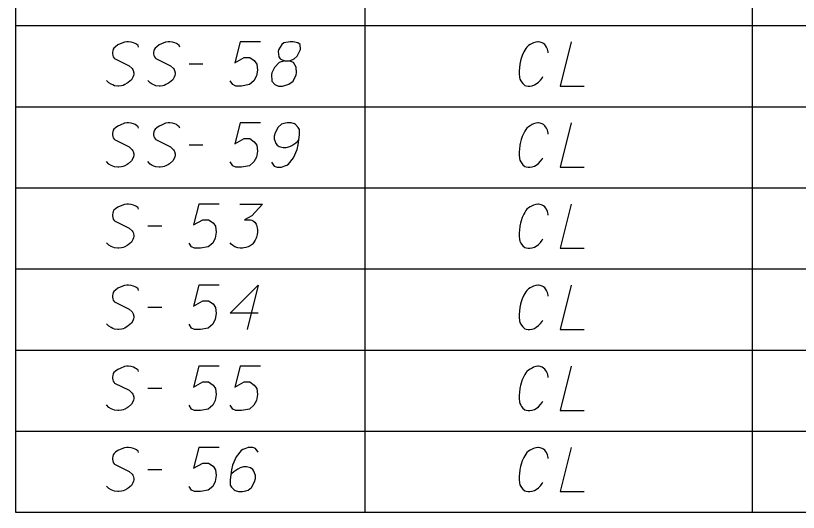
# Model space of a CAD drawing. Extents: x 2074207 to 2076812, y 516372 to 523312.
# Drawn here: x 2076260.6 to 2076345.6, y 517572.2 to 517626.1 of the extents above; entities that cross this region are included whole.
import ezdxf

# ---------------------------------------------------------------- set-up
doc = ezdxf.new("R2010")
doc.units = 0
for name, color, linetype in [('Prop DirtTable_ Soil Test Results - Outline (Major)', 7, 'Continuous'), ('Prop DirtTable_ Soil Test Results - Outline (Minor)', 7, 'Continuous'), ('Prop DirtTable_ Soil Test Results - Tx (Sample Data)', 7, 'Continuous')]:
    doc.layers.add(name, color=color, linetype=linetype)

msp = doc.modelspace()

# ---------------------------------------------------------------- linework, layer by layer
at = {"layer": 'Prop DirtTable_ Soil Test Results - Outline (Major)'}
for p, q in [((2076260.609, 517633.83), (2076260.609, 517625.03)), ((2076260.609, 517625.03), (2076260.609, 517616.23)), ((2076260.609, 517616.23), (2076260.609, 517607.43)), ((2076260.609, 517607.43), (2076260.609, 517598.63)), ((2076260.609, 517598.63), (2076260.609, 517589.83)), ((2076260.609, 517589.83), (2076260.609, 517581.03)), ((2076260.609, 517581.03), (2076260.609, 517572.23))]:
    msp.add_line(p, q, dxfattribs=at)
at = {"layer": 'Prop DirtTable_ Soil Test Results - Outline (Minor)'}
for p, q in [((2076298.546, 517633.83), (2076298.546, 517625.03)), ((2076340.594, 517633.83), (2076340.594, 517625.03)), ((2076260.609, 517625.03), (2076811.903, 517625.03)), ((2076260.609, 517625.03), (2076811.903, 517625.03)), ((2076298.546, 517625.03), (2076298.546, 517616.23)), ((2076340.594, 517625.03), (2076340.594, 517616.23)), ((2076260.609, 517616.23), (2076811.903, 517616.23)), ((2076260.609, 517616.23), (2076811.903, 517616.23)), ((2076298.546, 517616.23), (2076298.546, 517607.43)), ((2076340.594, 517616.23), (2076340.594, 517607.43)), ((2076260.609, 517607.43), (2076811.903, 517607.43)), ((2076260.609, 517607.43), (2076811.903, 517607.43)), ((2076298.546, 517607.43), (2076298.546, 517598.63)), ((2076340.594, 517607.43), (2076340.594, 517598.63)), ((2076260.609, 517598.63), (2076811.903, 517598.63)), ((2076260.609, 517598.63), (2076811.903, 517598.63)), ((2076298.546, 517598.63), (2076298.546, 517589.83)), ((2076340.594, 517598.63), (2076340.594, 517589.83)), ((2076260.609, 517589.83), (2076811.903, 517589.83)), ((2076260.609, 517589.83), (2076811.903, 517589.83)), ((2076298.546, 517589.83), (2076298.546, 517581.03)), ((2076340.594, 517589.83), (2076340.594, 517581.03)), ((2076260.609, 517581.03), (2076811.903, 517581.03)), ((2076260.609, 517581.03), (2076811.903, 517581.03)), ((2076298.546, 517581.03), (2076298.546, 517572.23)), ((2076340.594, 517581.03), (2076340.594, 517572.23)), ((2076260.609, 517572.23), (2076811.903, 517572.23))]:
    msp.add_line(p, q, dxfattribs=at)
at = {"layer": 'Prop DirtTable_ Soil Test Results - Tx (Sample Data)'}
for points in [[(2076273.968, 517622.707), (2076273.897, 517622.858), (2076273.721, 517623.009), (2076273.58, 517623.085), (2076273.403, 517623.16), (2076273.157, 517623.236), (2076272.874, 517623.274), (2076272.698, 517623.274), (2076272.416, 517623.236), (2076271.957, 517623.047), (2076271.71, 517622.933), (2076271.463, 517622.745), (2076271.287, 517622.593), (2076271.216, 517622.48), (2076271.146, 517622.291), (2076271.111, 517622.14), (2076271.111, 517621.989), (2076271.146, 517621.8), (2076271.216, 517621.648), (2076271.322, 517621.497), (2076271.358, 517621.459), (2076272.945, 517620.666), (2076273.262, 517620.363), (2076273.333, 517620.25), (2076273.368, 517620.174), (2076273.439, 517619.91), (2076273.439, 517619.759), (2076273.403, 517619.608), (2076273.333, 517619.419), (2076273.192, 517619.154), (2076272.839, 517618.852), (2076272.733, 517618.776), (2076272.451, 517618.625), (2076272.275, 517618.549), (2076272.098, 517618.511), (2076271.816, 517618.474), (2076271.71, 517618.474), (2076271.358, 517618.511), (2076271.146, 517618.587), (2076270.969, 517618.663), (2076270.723, 517618.814), (2076270.476, 517619.078)], [(2076278.448, 517622.707), (2076278.377, 517622.858), (2076278.201, 517623.009), (2076278.06, 517623.085), (2076277.883, 517623.16), (2076277.637, 517623.236), (2076277.354, 517623.274), (2076277.178, 517623.274), (2076276.896, 517623.236), (2076276.437, 517623.047), (2076276.19, 517622.933), (2076275.943, 517622.745), (2076275.767, 517622.593), (2076275.696, 517622.48), (2076275.626, 517622.291), (2076275.591, 517622.14), (2076275.591, 517621.989), (2076275.626, 517621.8), (2076275.696, 517621.648), (2076275.802, 517621.497), (2076275.838, 517621.459), (2076277.425, 517620.666), (2076277.742, 517620.363), (2076277.813, 517620.25), (2076277.848, 517620.174), (2076277.919, 517619.91), (2076277.919, 517619.759), (2076277.883, 517619.608), (2076277.813, 517619.419), (2076277.672, 517619.154), (2076277.319, 517618.852), (2076277.213, 517618.776), (2076276.931, 517618.625), (2076276.755, 517618.549), (2076276.578, 517618.511), (2076276.296, 517618.474), (2076276.19, 517618.474), (2076275.838, 517618.511), (2076275.626, 517618.587), (2076275.449, 517618.663), (2076275.203, 517618.814), (2076274.956, 517619.078)], [(2076287.196, 517623.274), (2076284.974, 517623.274), (2076284.409, 517621.006), (2076285.432, 517621.573), (2076286.032, 517621.573), (2076286.526, 517621.233), (2076286.808, 517620.855), (2076286.879, 517620.212), (2076286.773, 517619.57), (2076286.491, 517619.041), (2076285.997, 517618.625), (2076285.15, 517618.474), (2076284.515, 517618.474), (2076284.198, 517618.625), (2076283.916, 517619.041)], [(2076289.807, 517621.195), (2076290.3, 517621.195), (2076290.442, 517621.233), (2076290.865, 517621.422), (2076291.182, 517621.724), (2076291.535, 517622.442), (2076291.5, 517622.971), (2076291.253, 517623.16), (2076290.759, 517623.274), (2076290.406, 517623.274), (2076289.736, 517623.16), (2076289.524, 517622.971), (2076289.172, 517622.404), (2076289.136, 517622.215), (2076289.207, 517621.648), (2076289.348, 517621.422), (2076289.807, 517621.195), (2076289.242, 517621.044), (2076288.713, 517620.477), (2076288.431, 517619.91), (2076288.396, 517619.721), (2076288.431, 517619.003), (2076288.748, 517618.625), (2076289.172, 517618.474), (2076289.595, 517618.474), (2076290.265, 517618.663), (2076290.759, 517619.003), (2076291.077, 517619.683), (2076291.112, 517619.91), (2076291.077, 517620.515), (2076290.794, 517621.044), (2076290.3, 517621.195)], [(2076318.45, 517622.064), (2076318.45, 517622.178), (2076318.415, 517622.329), (2076318.38, 517622.48), (2076318.309, 517622.631), (2076318.274, 517622.707), (2076318.168, 517622.858), (2076318.062, 517622.971), (2076317.921, 517623.085), (2076317.78, 517623.16), (2076317.569, 517623.236), (2076317.392, 517623.274), (2076317.322, 517623.274), (2076317.11, 517623.236), (2076316.863, 517623.16), (2076316.687, 517623.085), (2076316.475, 517622.971), (2076316.299, 517622.858), (2076316.122, 517622.707), (2076316.016, 517622.556), (2076315.911, 517622.367), (2076315.805, 517622.178), (2076315.628, 517621.8), (2076315.523, 517621.459), (2076315.452, 517621.195), (2076315.417, 517621.044), (2076315.381, 517620.855), (2076315.311, 517620.439), (2076315.276, 517620.137), (2076315.276, 517619.796), (2076315.311, 517619.419), (2076315.381, 517619.23), (2076315.487, 517619.041), (2076315.558, 517618.927), (2076315.699, 517618.738), (2076315.911, 517618.549), (2076316.052, 517618.511), (2076316.263, 517618.474), (2076316.404, 517618.474), (2076316.44, 517618.474), (2076316.687, 517618.511), (2076316.969, 517618.587), (2076317.145, 517618.7), (2076317.392, 517618.889), (2076317.604, 517619.116), (2076317.78, 517619.343), (2076317.851, 517619.494)], [(2076320.955, 517623.274), (2076319.756, 517618.474), (2076322.366, 517618.474)], [(2076279.436, 517620.893), (2076280.952, 517620.893)], [(2076273.968, 517613.907), (2076273.897, 517614.058), (2076273.721, 517614.209), (2076273.58, 517614.285), (2076273.403, 517614.36), (2076273.157, 517614.436), (2076272.874, 517614.474), (2076272.698, 517614.474), (2076272.416, 517614.436), (2076271.957, 517614.247), (2076271.71, 517614.133), (2076271.463, 517613.945), (2076271.287, 517613.793), (2076271.216, 517613.68), (2076271.146, 517613.491), (2076271.111, 517613.34), (2076271.111, 517613.189), (2076271.146, 517613), (2076271.216, 517612.848), (2076271.322, 517612.697), (2076271.358, 517612.659), (2076272.945, 517611.866), (2076273.262, 517611.563), (2076273.333, 517611.45), (2076273.368, 517611.374), (2076273.439, 517611.11), (2076273.439, 517610.959), (2076273.403, 517610.808), (2076273.333, 517610.619), (2076273.192, 517610.354), (2076272.839, 517610.052), (2076272.733, 517609.976), (2076272.451, 517609.825), (2076272.275, 517609.749), (2076272.098, 517609.711), (2076271.816, 517609.674), (2076271.71, 517609.674), (2076271.358, 517609.711), (2076271.146, 517609.787), (2076270.969, 517609.863), (2076270.723, 517610.014), (2076270.476, 517610.278)], [(2076278.448, 517613.907), (2076278.377, 517614.058), (2076278.201, 517614.209), (2076278.06, 517614.285), (2076277.883, 517614.36), (2076277.637, 517614.436), (2076277.354, 517614.474), (2076277.178, 517614.474), (2076276.896, 517614.436), (2076276.437, 517614.247), (2076276.19, 517614.133), (2076275.943, 517613.945), (2076275.767, 517613.793), (2076275.696, 517613.68), (2076275.626, 517613.491), (2076275.591, 517613.34), (2076275.591, 517613.189), (2076275.626, 517613), (2076275.696, 517612.848), (2076275.802, 517612.697), (2076275.838, 517612.659), (2076277.425, 517611.866), (2076277.742, 517611.563), (2076277.813, 517611.45), (2076277.848, 517611.374), (2076277.919, 517611.11), (2076277.919, 517610.959), (2076277.883, 517610.808), (2076277.813, 517610.619), (2076277.672, 517610.354), (2076277.319, 517610.052), (2076277.213, 517609.976), (2076276.931, 517609.825), (2076276.755, 517609.749), (2076276.578, 517609.711), (2076276.296, 517609.674), (2076276.19, 517609.674), (2076275.838, 517609.711), (2076275.626, 517609.787), (2076275.449, 517609.863), (2076275.203, 517610.014), (2076274.956, 517610.278)], [(2076287.196, 517614.474), (2076284.974, 517614.474), (2076284.409, 517612.206), (2076285.432, 517612.773), (2076286.032, 517612.773), (2076286.526, 517612.433), (2076286.808, 517612.055), (2076286.879, 517611.412), (2076286.773, 517610.77), (2076286.491, 517610.241), (2076285.997, 517609.825), (2076285.15, 517609.674), (2076284.515, 517609.674), (2076284.198, 517609.825), (2076283.916, 517610.241)], [(2076288.396, 517610.203), (2076288.678, 517609.787), (2076288.995, 517609.674), (2076289.489, 517609.674), (2076289.842, 517609.825), (2076290.054, 517609.9), (2076290.23, 517610.014), (2076290.794, 517610.694), (2076291.182, 517611.601), (2076291.288, 517612.093), (2076291.429, 517613.189), (2076291.429, 517613.756), (2076291.288, 517613.982), (2076291.006, 517614.285), (2076290.9, 517614.36), (2076290.547, 517614.474), (2076290.089, 517614.474), (2076289.736, 517614.398), (2076289.489, 517614.322), (2076289.136, 517614.02), (2076288.784, 517613.415), (2076288.678, 517613.037), (2076288.678, 517612.735), (2076288.854, 517612.244), (2076288.995, 517612.055), (2076289.242, 517611.904), (2076289.666, 517611.79), (2076289.983, 517611.79), (2076290.371, 517611.904), (2076290.618, 517612.017), (2076291.041, 517612.319), (2076291.253, 517612.508), (2076291.359, 517612.622)], [(2076318.45, 517613.264), (2076318.45, 517613.378), (2076318.415, 517613.529), (2076318.38, 517613.68), (2076318.309, 517613.831), (2076318.274, 517613.907), (2076318.168, 517614.058), (2076318.062, 517614.171), (2076317.921, 517614.285), (2076317.78, 517614.36), (2076317.569, 517614.436), (2076317.392, 517614.474), (2076317.322, 517614.474), (2076317.11, 517614.436), (2076316.863, 517614.36), (2076316.687, 517614.285), (2076316.475, 517614.171), (2076316.299, 517614.058), (2076316.122, 517613.907), (2076316.016, 517613.756), (2076315.911, 517613.567), (2076315.805, 517613.378), (2076315.628, 517613), (2076315.523, 517612.659), (2076315.452, 517612.395), (2076315.417, 517612.244), (2076315.381, 517612.055), (2076315.311, 517611.639), (2076315.276, 517611.337), (2076315.276, 517610.996), (2076315.311, 517610.619), (2076315.381, 517610.43), (2076315.487, 517610.241), (2076315.558, 517610.127), (2076315.699, 517609.938), (2076315.911, 517609.749), (2076316.052, 517609.711), (2076316.263, 517609.674), (2076316.404, 517609.674), (2076316.44, 517609.674), (2076316.687, 517609.711), (2076316.969, 517609.787), (2076317.145, 517609.9), (2076317.392, 517610.089), (2076317.604, 517610.316), (2076317.78, 517610.543), (2076317.851, 517610.694)], [(2076320.955, 517614.474), (2076319.756, 517609.674), (2076322.366, 517609.674)], [(2076279.436, 517612.093), (2076280.952, 517612.093)], [(2076273.968, 517605.107), (2076273.897, 517605.258), (2076273.721, 517605.409), (2076273.58, 517605.485), (2076273.403, 517605.56), (2076273.157, 517605.636), (2076272.874, 517605.674), (2076272.698, 517605.674), (2076272.416, 517605.636), (2076271.957, 517605.447), (2076271.71, 517605.333), (2076271.463, 517605.145), (2076271.287, 517604.993), (2076271.216, 517604.88), (2076271.146, 517604.691), (2076271.111, 517604.54), (2076271.111, 517604.389), (2076271.146, 517604.2), (2076271.216, 517604.048), (2076271.322, 517603.897), (2076271.358, 517603.859), (2076272.945, 517603.066), (2076273.262, 517602.763), (2076273.333, 517602.65), (2076273.368, 517602.574), (2076273.439, 517602.31), (2076273.439, 517602.159), (2076273.403, 517602.008), (2076273.333, 517601.819), (2076273.192, 517601.554), (2076272.839, 517601.252), (2076272.733, 517601.176), (2076272.451, 517601.025), (2076272.275, 517600.949), (2076272.098, 517600.911), (2076271.816, 517600.874), (2076271.71, 517600.874), (2076271.358, 517600.911), (2076271.146, 517600.987), (2076270.969, 517601.063), (2076270.723, 517601.214), (2076270.476, 517601.478)], [(2076282.716, 517605.674), (2076280.494, 517605.674), (2076279.929, 517603.406), (2076280.952, 517603.973), (2076281.552, 517603.973), (2076282.046, 517603.633), (2076282.328, 517603.255), (2076282.399, 517602.612), (2076282.293, 517601.97), (2076282.011, 517601.441), (2076281.517, 517601.025), (2076280.67, 517600.874), (2076280.035, 517600.874), (2076279.718, 517601.025), (2076279.436, 517601.441)], [(2076284.939, 517605.674), (2076287.408, 517605.674), (2076286.244, 517604.389), (2076285.468, 517603.973), (2076286.103, 517603.973), (2076286.244, 517603.935), (2076286.314, 517603.897), (2076286.385, 517603.859), (2076286.455, 517603.822), (2076286.597, 517603.708), (2076286.667, 517603.595), (2076286.738, 517603.482), (2076286.773, 517603.368), (2076286.843, 517603.104), (2076286.879, 517602.877), (2076286.879, 517602.763), (2076286.879, 517602.612), (2076286.843, 517602.385), (2076286.808, 517602.234), (2076286.773, 517602.083), (2076286.738, 517601.97), (2076286.702, 517601.894), (2076286.667, 517601.819), (2076286.632, 517601.743), (2076286.561, 517601.63), (2076286.455, 517601.478), (2076286.35, 517601.365), (2076286.279, 517601.289), (2076286.173, 517601.214), (2076286.067, 517601.138), (2076285.926, 517601.063), (2076285.856, 517601.025), (2076285.609, 517600.949), (2076285.397, 517600.911), (2076285.256, 517600.874), (2076285.009, 517600.874), (2076284.727, 517600.911), (2076284.621, 517600.949), (2076284.515, 517600.987), (2076284.409, 517601.025), (2076284.304, 517601.1), (2076284.198, 517601.176), (2076284.021, 517601.327), (2076283.916, 517601.478)], [(2076318.45, 517604.464), (2076318.45, 517604.578), (2076318.415, 517604.729), (2076318.38, 517604.88), (2076318.309, 517605.031), (2076318.274, 517605.107), (2076318.168, 517605.258), (2076318.062, 517605.371), (2076317.921, 517605.485), (2076317.78, 517605.56), (2076317.569, 517605.636), (2076317.392, 517605.674), (2076317.322, 517605.674), (2076317.11, 517605.636), (2076316.863, 517605.56), (2076316.687, 517605.485), (2076316.475, 517605.371), (2076316.299, 517605.258), (2076316.122, 517605.107), (2076316.016, 517604.956), (2076315.911, 517604.767), (2076315.805, 517604.578), (2076315.628, 517604.2), (2076315.523, 517603.859), (2076315.452, 517603.595), (2076315.417, 517603.444), (2076315.381, 517603.255), (2076315.311, 517602.839), (2076315.276, 517602.537), (2076315.276, 517602.196), (2076315.311, 517601.819), (2076315.381, 517601.63), (2076315.487, 517601.441), (2076315.558, 517601.327), (2076315.699, 517601.138), (2076315.911, 517600.949), (2076316.052, 517600.911), (2076316.263, 517600.874), (2076316.404, 517600.874), (2076316.44, 517600.874), (2076316.687, 517600.911), (2076316.969, 517600.987), (2076317.145, 517601.1), (2076317.392, 517601.289), (2076317.604, 517601.516), (2076317.78, 517601.743), (2076317.851, 517601.894)], [(2076320.955, 517605.674), (2076319.756, 517600.874), (2076322.366, 517600.874)], [(2076274.956, 517603.293), (2076276.472, 517603.293)], [(2076273.968, 517596.307), (2076273.897, 517596.458), (2076273.721, 517596.609), (2076273.58, 517596.685), (2076273.403, 517596.76), (2076273.157, 517596.836), (2076272.874, 517596.874), (2076272.698, 517596.874), (2076272.416, 517596.836), (2076271.957, 517596.647), (2076271.71, 517596.533), (2076271.463, 517596.345), (2076271.287, 517596.193), (2076271.216, 517596.08), (2076271.146, 517595.891), (2076271.111, 517595.74), (2076271.111, 517595.589), (2076271.146, 517595.4), (2076271.216, 517595.248), (2076271.322, 517595.097), (2076271.358, 517595.059), (2076272.945, 517594.266), (2076273.262, 517593.963), (2076273.333, 517593.85), (2076273.368, 517593.774), (2076273.439, 517593.51), (2076273.439, 517593.359), (2076273.403, 517593.208), (2076273.333, 517593.019), (2076273.192, 517592.754), (2076272.839, 517592.452), (2076272.733, 517592.376), (2076272.451, 517592.225), (2076272.275, 517592.149), (2076272.098, 517592.111), (2076271.816, 517592.074), (2076271.71, 517592.074), (2076271.358, 517592.111), (2076271.146, 517592.187), (2076270.969, 517592.263), (2076270.723, 517592.414), (2076270.476, 517592.678)], [(2076282.716, 517596.874), (2076280.494, 517596.874), (2076279.929, 517594.606), (2076280.952, 517595.173), (2076281.552, 517595.173), (2076282.046, 517594.833), (2076282.328, 517594.455), (2076282.399, 517593.812), (2076282.293, 517593.17), (2076282.011, 517592.641), (2076281.517, 517592.225), (2076280.67, 517592.074), (2076280.035, 517592.074), (2076279.718, 517592.225), (2076279.436, 517592.641)], [(2076286.949, 517593.85), (2076283.916, 517593.85), (2076286.949, 517596.874), (2076285.75, 517592.074)], [(2076318.45, 517595.664), (2076318.45, 517595.778), (2076318.415, 517595.929), (2076318.38, 517596.08), (2076318.309, 517596.231), (2076318.274, 517596.307), (2076318.168, 517596.458), (2076318.062, 517596.571), (2076317.921, 517596.685), (2076317.78, 517596.76), (2076317.569, 517596.836), (2076317.392, 517596.874), (2076317.322, 517596.874), (2076317.11, 517596.836), (2076316.863, 517596.76), (2076316.687, 517596.685), (2076316.475, 517596.571), (2076316.299, 517596.458), (2076316.122, 517596.307), (2076316.016, 517596.156), (2076315.911, 517595.967), (2076315.805, 517595.778), (2076315.628, 517595.4), (2076315.523, 517595.059), (2076315.452, 517594.795), (2076315.417, 517594.644), (2076315.381, 517594.455), (2076315.311, 517594.039), (2076315.276, 517593.737), (2076315.276, 517593.396), (2076315.311, 517593.019), (2076315.381, 517592.83), (2076315.487, 517592.641), (2076315.558, 517592.527), (2076315.699, 517592.338), (2076315.911, 517592.149), (2076316.052, 517592.111), (2076316.263, 517592.074), (2076316.404, 517592.074), (2076316.44, 517592.074), (2076316.687, 517592.111), (2076316.969, 517592.187), (2076317.145, 517592.3), (2076317.392, 517592.489), (2076317.604, 517592.716), (2076317.78, 517592.943), (2076317.851, 517593.094)], [(2076320.955, 517596.874), (2076319.756, 517592.074), (2076322.366, 517592.074)], [(2076274.956, 517594.493), (2076276.472, 517594.493)], [(2076273.968, 517587.507), (2076273.897, 517587.658), (2076273.721, 517587.809), (2076273.58, 517587.885), (2076273.403, 517587.96), (2076273.157, 517588.036), (2076272.874, 517588.074), (2076272.698, 517588.074), (2076272.416, 517588.036), (2076271.957, 517587.847), (2076271.71, 517587.733), (2076271.463, 517587.545), (2076271.287, 517587.393), (2076271.216, 517587.28), (2076271.146, 517587.091), (2076271.111, 517586.94), (2076271.111, 517586.789), (2076271.146, 517586.6), (2076271.216, 517586.448), (2076271.322, 517586.297), (2076271.358, 517586.259), (2076272.945, 517585.466), (2076273.262, 517585.163), (2076273.333, 517585.05), (2076273.368, 517584.974), (2076273.439, 517584.71), (2076273.439, 517584.559), (2076273.403, 517584.408), (2076273.333, 517584.219), (2076273.192, 517583.954), (2076272.839, 517583.652), (2076272.733, 517583.576), (2076272.451, 517583.425), (2076272.275, 517583.349), (2076272.098, 517583.311), (2076271.816, 517583.274), (2076271.71, 517583.274), (2076271.358, 517583.311), (2076271.146, 517583.387), (2076270.969, 517583.463), (2076270.723, 517583.614), (2076270.476, 517583.878)], [(2076282.716, 517588.074), (2076280.494, 517588.074), (2076279.929, 517585.806), (2076280.952, 517586.373), (2076281.552, 517586.373), (2076282.046, 517586.033), (2076282.328, 517585.655), (2076282.399, 517585.012), (2076282.293, 517584.37), (2076282.011, 517583.841), (2076281.517, 517583.425), (2076280.67, 517583.274), (2076280.035, 517583.274), (2076279.718, 517583.425), (2076279.436, 517583.841)], [(2076287.196, 517588.074), (2076284.974, 517588.074), (2076284.409, 517585.806), (2076285.432, 517586.373), (2076286.032, 517586.373), (2076286.526, 517586.033), (2076286.808, 517585.655), (2076286.879, 517585.012), (2076286.773, 517584.37), (2076286.491, 517583.841), (2076285.997, 517583.425), (2076285.15, 517583.274), (2076284.515, 517583.274), (2076284.198, 517583.425), (2076283.916, 517583.841)], [(2076318.45, 517586.864), (2076318.45, 517586.978), (2076318.415, 517587.129), (2076318.38, 517587.28), (2076318.309, 517587.431), (2076318.274, 517587.507), (2076318.168, 517587.658), (2076318.062, 517587.771), (2076317.921, 517587.885), (2076317.78, 517587.96), (2076317.569, 517588.036), (2076317.392, 517588.074), (2076317.322, 517588.074), (2076317.11, 517588.036), (2076316.863, 517587.96), (2076316.687, 517587.885), (2076316.475, 517587.771), (2076316.299, 517587.658), (2076316.122, 517587.507), (2076316.016, 517587.356), (2076315.911, 517587.167), (2076315.805, 517586.978), (2076315.628, 517586.6), (2076315.523, 517586.259), (2076315.452, 517585.995), (2076315.417, 517585.844), (2076315.381, 517585.655), (2076315.311, 517585.239), (2076315.276, 517584.937), (2076315.276, 517584.596), (2076315.311, 517584.219), (2076315.381, 517584.03), (2076315.487, 517583.841), (2076315.558, 517583.727), (2076315.699, 517583.538), (2076315.911, 517583.349), (2076316.052, 517583.311), (2076316.263, 517583.274), (2076316.404, 517583.274), (2076316.44, 517583.274), (2076316.687, 517583.311), (2076316.969, 517583.387), (2076317.145, 517583.5), (2076317.392, 517583.689), (2076317.604, 517583.916), (2076317.78, 517584.143), (2076317.851, 517584.294)], [(2076320.955, 517588.074), (2076319.756, 517583.274), (2076322.366, 517583.274)], [(2076274.956, 517585.693), (2076276.472, 517585.693)], [(2076273.968, 517578.707), (2076273.897, 517578.858), (2076273.721, 517579.009), (2076273.58, 517579.085), (2076273.403, 517579.16), (2076273.157, 517579.236), (2076272.874, 517579.274), (2076272.698, 517579.274), (2076272.416, 517579.236), (2076271.957, 517579.047), (2076271.71, 517578.933), (2076271.463, 517578.745), (2076271.287, 517578.593), (2076271.216, 517578.48), (2076271.146, 517578.291), (2076271.111, 517578.14), (2076271.111, 517577.989), (2076271.146, 517577.8), (2076271.216, 517577.648), (2076271.322, 517577.497), (2076271.358, 517577.459), (2076272.945, 517576.666), (2076273.262, 517576.363), (2076273.333, 517576.25), (2076273.368, 517576.174), (2076273.439, 517575.91), (2076273.439, 517575.759), (2076273.403, 517575.608), (2076273.333, 517575.419), (2076273.192, 517575.154), (2076272.839, 517574.852), (2076272.733, 517574.776), (2076272.451, 517574.625), (2076272.275, 517574.549), (2076272.098, 517574.511), (2076271.816, 517574.474), (2076271.71, 517574.474), (2076271.358, 517574.511), (2076271.146, 517574.587), (2076270.969, 517574.663), (2076270.723, 517574.814), (2076270.476, 517575.078)], [(2076282.716, 517579.274), (2076280.494, 517579.274), (2076279.929, 517577.006), (2076280.952, 517577.573), (2076281.552, 517577.573), (2076282.046, 517577.233), (2076282.328, 517576.855), (2076282.399, 517576.212), (2076282.293, 517575.57), (2076282.011, 517575.041), (2076281.517, 517574.625), (2076280.67, 517574.474), (2076280.035, 517574.474), (2076279.718, 517574.625), (2076279.436, 517575.041)], [(2076286.949, 517578.745), (2076286.667, 517579.16), (2076286.35, 517579.274), (2076285.856, 517579.274), (2076285.503, 517579.122), (2076285.291, 517579.047), (2076285.115, 517578.933), (2076284.551, 517578.253), (2076284.163, 517577.346), (2076284.057, 517576.855), (2076283.916, 517575.759), (2076283.916, 517575.192), (2076284.057, 517574.965), (2076284.339, 517574.663), (2076284.445, 517574.587), (2076284.798, 517574.474), (2076285.256, 517574.474), (2076285.609, 517574.549), (2076285.856, 517574.625), (2076286.209, 517574.927), (2076286.561, 517575.532), (2076286.667, 517575.91), (2076286.667, 517576.212), (2076286.491, 517576.704), (2076286.35, 517576.893), (2076286.103, 517577.044), (2076285.679, 517577.157), (2076285.362, 517577.157), (2076284.974, 517577.044), (2076284.727, 517576.93), (2076284.304, 517576.628), (2076284.092, 517576.439), (2076283.986, 517576.326)], [(2076318.45, 517578.064), (2076318.45, 517578.178), (2076318.415, 517578.329), (2076318.38, 517578.48), (2076318.309, 517578.631), (2076318.274, 517578.707), (2076318.168, 517578.858), (2076318.062, 517578.971), (2076317.921, 517579.085), (2076317.78, 517579.16), (2076317.569, 517579.236), (2076317.392, 517579.274), (2076317.322, 517579.274), (2076317.11, 517579.236), (2076316.863, 517579.16), (2076316.687, 517579.085), (2076316.475, 517578.971), (2076316.299, 517578.858), (2076316.122, 517578.707), (2076316.016, 517578.556), (2076315.911, 517578.367), (2076315.805, 517578.178), (2076315.628, 517577.8), (2076315.523, 517577.459), (2076315.452, 517577.195), (2076315.417, 517577.044), (2076315.381, 517576.855), (2076315.311, 517576.439), (2076315.276, 517576.137), (2076315.276, 517575.796), (2076315.311, 517575.419), (2076315.381, 517575.23), (2076315.487, 517575.041), (2076315.558, 517574.927), (2076315.699, 517574.738), (2076315.911, 517574.549), (2076316.052, 517574.511), (2076316.263, 517574.474), (2076316.404, 517574.474), (2076316.44, 517574.474), (2076316.687, 517574.511), (2076316.969, 517574.587), (2076317.145, 517574.7), (2076317.392, 517574.889), (2076317.604, 517575.116), (2076317.78, 517575.343), (2076317.851, 517575.494)], [(2076320.955, 517579.274), (2076319.756, 517574.474), (2076322.366, 517574.474)], [(2076274.956, 517576.893), (2076276.472, 517576.893)]]:
    msp.add_lwpolyline(points, dxfattribs=at)

doc.saveas('drawing.dxf')
